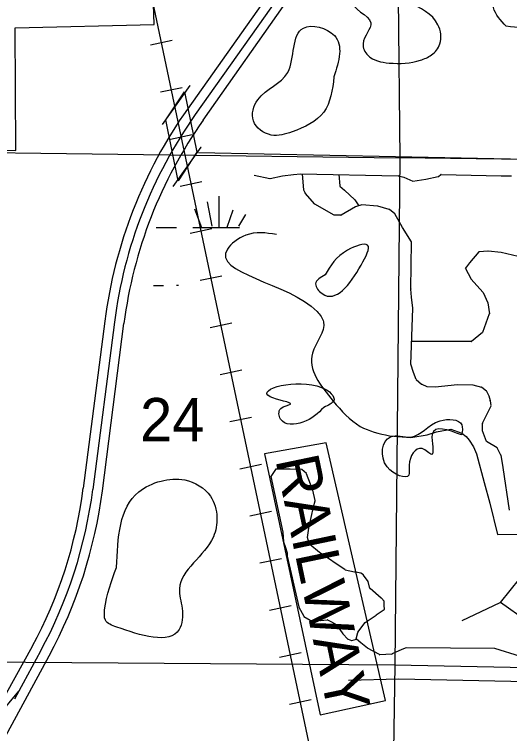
# Model space of a CAD drawing. Extents: x 408847 to 817539, y 923858 to 1151780.
# Drawn here: x 506084 to 511231, y 1024323 to 1031794 of the extents above; entities that cross this region are included whole.
import ezdxf

# ---------------------------------------------------------------- set-up
doc = ezdxf.new("R2010")
doc.units = 0
for name, color, linetype in [('Culture', 7, 'Continuous'), ('Lakes and Ponds', 7, 'Continuous'), ('Level 11', 7, 'Continuous'), ('Level 12', 7, 'Continuous'), ('Level 43', 7, 'Continuous'), ('Local Roads Paved', 7, 'Continuous'), ('Masks for Road Features', 7, 'Continuous'), ('Narrow River Creek and Branch and Slough', 7, 'Continuous'), ('Railroads', 7, 'Continuous'), ('Railroads Text', 7, 'Continuous'), ('Section Lines', 7, 'Continuous'), ('State Park', 7, 'Continuous'), ('State Route Divided Highway Outline and Fill', 7, 'Continuous'), ('State Routes Ramps', 7, 'Continuous'), ('Swamps', 7, 'Continuous'), ('Township  and Range lines', 7, 'Continuous')]:
    doc.layers.add(name, color=color, linetype=linetype)

msp = doc.modelspace()

# ---------------------------------------------------------------- linework, layer by layer
at = {"layer": 'Culture'}
for p, q in [((507623.8, 1030651.9), (507910.3, 1031055.5)), ((507910.3, 1031055.5), (507910, 1031057.1)), ((507735, 1030005.6), (508024.4, 1030413.3)), ((508021.1, 1030413.3), (508023.4, 1030413.7))]:
    msp.add_line(p, q, dxfattribs=at)
at = {"layer": 'Lakes and Ponds'}
msp.add_line((509313.6, 1029089.5), (509314.1, 1029089.9), dxfattribs=at)
for points in [[(511194.9, 1031670.1), (511521.2, 1031693.8), (511679.7, 1032008.1), (511539.8, 1032230.7), (511209.5, 1032189), (511063, 1031864.6), (511194.9, 1031670.1)], [(510175.4, 1031920.4), (510486.3, 1031687), (510506.1, 1031486.6), (510417.8, 1031372.5), (510303.7, 1031318.6), (509979.4, 1031288.9), (509757.3, 1031369.3), (509707.4, 1031489.5), (509787.7, 1031707.8), (509589.9, 1031946.5), (509696.1, 1032072.6), (509870.1, 1031934.1), (510074.4, 1032022), (510175.4, 1031920.4)], [(509405.2, 1031144.4), (509409.2, 1031576), (509087.1, 1031652.5), (508924.4, 1031192), (508613.8, 1030907.8), (508567.4, 1030687.5), (508753.4, 1030541), (508969.6, 1030574.9), (509300.2, 1030778.8), (509405.2, 1031144.4)], [(509314.1, 1029089.9), (509213.9, 1028993.9), (509281.8, 1028893.6), (509686.5, 1029189.7), (509754.8, 1029395.9), (509546.6, 1029346.1), (509313.6, 1029089.5)], [(509300.4, 1027711.6), (509402.6, 1027781.6), (509274.6, 1027920), (508742, 1027822.4), (508952.1, 1027744.1), (508852, 1027700.1), (508849.9, 1027589.9), (509082, 1027557.6), (509300.4, 1027711.6)], [(510731.2, 1027425.4), (510733.4, 1027531.6), (510507.2, 1027572), (510200.8, 1027404), (509992.6, 1027406.3), (509958.2, 1027093.8), (510182.2, 1027009.4), (510186.4, 1027111.5), (510320.7, 1027283.7), (510420.7, 1027223.5), (510427, 1027431.8), (510731.2, 1027425.4)], [(507145.3, 1026047.9), (507021.9, 1025608.7), (507029.7, 1025502.5), (507147.8, 1025430.2), (507796.3, 1025403.4), (507826.6, 1025623.8), (507798.8, 1025828.1), (508151.8, 1026366.6), (508188, 1026569), (508122.3, 1026789.4), (507854.2, 1026958), (507608, 1026946.3), (507375.7, 1026834.3), (507145.3, 1026047.9)]]:
    msp.add_spline(points, degree=3, dxfattribs=at)
at = {"layer": 'Level 11'}
msp.add_lwpolyline([(508682.8, 1027227.9), (509263.3, 1024517.4), (509940.5, 1024667), (509324.9, 1027342.3)], close=True, dxfattribs=at)
at = {"layer": 'Level 12'}
msp.add_line((516823.7, 1030173), (507996.6, 1030355.6), dxfattribs=at)
at = {"layer": 'Local Roads Paved'}
for p, q in [((508575.9, 1030124.6), (508739.9, 1030088.9)), ((508741.6, 1030088.9), (508869.6, 1030117.4)), ((508870, 1030117.5), (508984.4, 1030131.8)), ((508984.5, 1030131.8), (509055.9, 1030138.9)), ((509056.4, 1030138.9), (510073.6, 1030117.4)), ((509091.9, 1029967.9), (509076.4, 1030138.5)), ((509457.2, 1030130.5), (509464.6, 1030011.9)), ((510074.5, 1030117.3), (510131, 1030103.2)), ((510131.7, 1030102.9), (510223.5, 1030060.6)), ((510225.8, 1030060.2), (510360.7, 1030081.6)), ((510360.9, 1030081.6), (510489, 1030110.1)), ((510490.5, 1030110.8), (510517.4, 1030130.9)), ((510519.9, 1030131.7), (511142.1, 1030117.4)), ((511142.2, 1030117.4), (511248.6, 1030117.4)), ((509466, 1030009.1), (509514.9, 1029967.2)), ((509106.1, 1029939), (509092.3, 1029966.5)), ((509206.2, 1029824.3), (509106.7, 1029938.1)), ((509515, 1029967.1), (509622.2, 1029867.1)), ((509622.7, 1029866.5), (509665.2, 1029806.9)), ((509406.5, 1029709.5), (509207.3, 1029823.4)), ((509629.3, 1029794.9), (509480, 1029709.5)), ((509693.3, 1029816.3), (509630, 1029795.2)), ((509858.6, 1029802.3), (509695, 1029816.5)), ((509980.2, 1029766.6), (509859.4, 1029802.1)), ((509478, 1029709), (509408.5, 1029709)), ((510037.5, 1029723.9), (509981.4, 1029765.9)), ((510117, 1029580), (510038.6, 1029722.6)), ((510209.6, 1029430.3), (510117.1, 1029579.8)), ((510203.1, 1028941.8), (510210.2, 1029428.1)), ((510911.7, 1029327.7), (510812.5, 1029214.3)), ((511005.6, 1029336), (510914.4, 1029329)), ((511141.9, 1029321.8), (511006.3, 1029336)), ((511320.7, 1029278.8), (511142.4, 1029321.7)), ((510812.3, 1029214), (510770.9, 1029158.8)), ((510770.6, 1029154.5), (510826.5, 1029049.6)), ((510827, 1029048.8), (510955.3, 1028906.2)), ((510210.2, 1028855.6), (510203.1, 1028941.4)), ((510956, 1028905.2), (511005.7, 1028798.7)), ((510224.5, 1028741.1), (510210.3, 1028855.5)), ((511006, 1028797.6), (511020.1, 1028684.4)), ((510203.1, 1028160.6), (510224.6, 1028740.5)), ((511019.9, 1028682.5), (510949, 1028490.8)), ((510947.7, 1028489.1), (510835, 1028397.5)), ((510832.5, 1028396.6), (510211.8, 1028396.6)), ((510231.7, 1028073.9), (510203.3, 1028159.2)), ((510260.4, 1028002.1), (510231.8, 1028073.7)), ((510260.4, 1028002.1), (510316.5, 1027954.1)), ((510317.4, 1027953.5), (510370, 1027929)), ((510371.5, 1027928.6), (510456.4, 1027925.1)), ((510457, 1027925.1), (510689.4, 1027950.1)), ((510689.9, 1027950.2), (510846.9, 1027946.6)), ((510847.9, 1027946.5), (510939.8, 1027921.7)), ((510941.2, 1027921), (510990, 1027882.6)), ((510991.2, 1027881.2), (511015.7, 1027832.2)), ((511015.9, 1027831.5), (511030.1, 1027782)), ((511030.2, 1027781.2), (511033.8, 1027731.4)), ((510948.1, 1027547.4), (511037.3, 1027729.5)), ((510947.7, 1027468.5), (510947.7, 1027545.7)), ((510990.2, 1027357.9), (510948, 1027467)), ((511100.9, 1027292.6), (510992, 1027355.9)), ((511141, 1027217.3), (511102.4, 1027291)), ((511162.8, 1027087.6), (511141.4, 1027216.1)), ((511230.8, 1026643.6), (511162.8, 1027087.6)), ((508796.5, 1027067.8), (508748.4, 1026995.7)), ((508948.1, 1027069.6), (508799.8, 1027069.6)), ((509068.6, 1027066), (508948.2, 1027069.6)), ((509119.4, 1027023.6), (509071.1, 1027065.1)), ((509184.6, 1026851.1), (509120.6, 1027022)), ((508747.8, 1026992.6), (508872.8, 1026417.2)), ((509209.6, 1026744.3), (509184.8, 1026850.6)), ((509191.9, 1026678.8), (509209.5, 1026742.3)), ((509145.3, 1026456.5), (509191.9, 1026678.6)), ((508872.9, 1026416.7), (508880, 1026317.1)), ((509131.1, 1026360.5), (509145.3, 1026456.3)), ((509152.1, 1026289.1), (509131.2, 1026358.7)), ((508880.3, 1026316), (508901.6, 1026255.6)), ((509256.3, 1026205.5), (509153.5, 1026287.1)), ((508901.6, 1026255.6), (508919.3, 1026202.4)), ((508919.5, 1026201.1), (508919.5, 1026166.4)), ((509521, 1026022.9), (509256.5, 1026205.3)), ((508919.6, 1026165.5), (509041.2, 1025639.3)), ((509618, 1025999.5), (509522.4, 1026022.3)), ((509635.5, 1025999.5), (509618, 1025999.5)), ((509681.9, 1025988.9), (509636.4, 1025999.4)), ((509710.6, 1025971.2), (509683.1, 1025988.4)), ((509760.9, 1025903.3), (509711.7, 1025970.2)), ((509779, 1025832.2), (509761.6, 1025901.9)), ((511134.7, 1025684.7), (511337.1, 1025933.3)), ((509897.4, 1025730.7), (509780.3, 1025830.1)), ((509925.3, 1025699.4), (509897.8, 1025730.4)), ((509926.3, 1025655.4), (509926.3, 1025696.8)), ((510736.3, 1025497.5), (511133.3, 1025683.6)), ((511476.7, 1025442.2), (511135.2, 1025685.3)), ((509041.6, 1025638.4), (509091, 1025543)), ((509843.9, 1025555.4), (509927.9, 1025611.4)), ((509929.7, 1025615.1), (509926.3, 1025655.1)), ((509092.5, 1025541.4), (509158.8, 1025503)), ((509729.7, 1025476.8), (509843.8, 1025555.3)), ((509160.6, 1025502.5), (509263.3, 1025499)), ((509263.8, 1025499), (509334.1, 1025506)), ((509336.3, 1025505.6), (509378.2, 1025484.7)), ((509378.4, 1025484.6), (509434.8, 1025452.8)), ((509436.1, 1025451.5), (509496.3, 1025359.5)), ((509654.4, 1025376.7), (509728.7, 1025475.9)), ((509636.6, 1025306.8), (509653.7, 1025375.3)), ((509496.8, 1025358.8), (509549.7, 1025305.9)), ((509551.1, 1025305), (509588.5, 1025291.4)), ((509591, 1025291.3), (509639.9, 1025305.3)), ((509686.1, 1025264.9), (509638, 1025302.7)), ((509754, 1025211.3), (509686.1, 1025264.9)), ((509878.7, 1025143.5), (509754.5, 1025210.9)), ((510154.9, 1025214.4), (510109.2, 1025196.8)), ((511076.2, 1025207.5), (510156.4, 1025214.7)), ((510007.9, 1025150.1), (509880.8, 1025143)), ((510108.9, 1025196.7), (510009.4, 1025150.5)), ((511343.7, 1025123.4), (511077.3, 1025207.3)), ((509557.1, 1024878.6), (510080.4, 1024892.9)), ((510080.4, 1024892.9), (511627.5, 1024861.8))]:
    msp.add_line(p, q, dxfattribs=at)
for centre, start, end in [((508740.7, 1030092.8), 257.72924, 282.53492), ((508870.5, 1030113.5), 97.12857, 102.53492), ((508984.9, 1030127.8), 95.71345, 97.12857), ((509056.3, 1030134.9), 88.7891, 95.71345), ((510073.5, 1030113.4), 75.95697, 88.7891), ((510130.1, 1030099.3), 65.21388, 75.95697), ((510360, 1030085.5), 278.97707, 282.53492), ((510488.1, 1030114), 282.53492, 306.88374), ((510519.8, 1030127.7), 88.68242, 126.88374), ((511142.2, 1030121.4), 268.68242, 270), ((509468.6, 1030012.2), 183.57454, 229.38446), ((510225.2, 1030064.2), 245.21388, 278.97707), ((509095.9, 1029968.3), 185.19183, 206.55352), ((509109.7, 1029940.7), 206.55352, 221.17163), ((509512.3, 1029964.2), 46.96055, 49.38446), ((509619.4, 1029864.1), 35.52404, 46.96055), ((509209.3, 1029826.9), 221.17163, 240.24269), ((509631.3, 1029791.4), 108.4436, 119.75731), ((509694.6, 1029812.5), 85.02777, 108.4436), ((509858.3, 1029798.3), 73.60265, 85.02777), ((509408.5, 1029713), 240.24269, 270), ((509478, 1029713), 270, 299.75731), ((509979, 1029762.7), 53.11626, 73.60265), ((510035.1, 1029720.7), 28.79862, 53.11626), ((510120.5, 1029581.9), 208.79862, 211.74658), ((510206.2, 1029428.2), 359.1579, 31.74658), ((510914.7, 1029325), 94.40091, 138.82837), ((511005.9, 1029332.1), 83.98799, 94.40091), ((511141.4, 1029317.8), 76.49772, 83.98799), ((510815.5, 1029211.6), 138.82837, 143.14394), ((510774.1, 1029156.4), 143.14394, 208.06051), ((510830, 1029051.5), 208.06051, 221.97287), ((510207.1, 1028941.8), 179.1579, 184.76126), ((510952.4, 1028903.5), 25.00584, 41.97287), ((510214.2, 1028856), 184.76126, 187.12147), ((511002, 1028797.1), 7.12147, 25.00584), ((510220.6, 1028740.6), 357.87997, 7.12147), ((511016.2, 1028683.9), 339.68625, 7.12147), ((510945.2, 1028492.2), 309.10797, 339.68625), ((510832.5, 1028400.6), 270, 309.10797), ((510207.1, 1028160.5), 177.87997, 198.4263), ((510235.5, 1028075.2), 198.4263, 201.79147), ((510319.1, 1027957.1), 229.45396, 244.97206), ((510371.7, 1027932.6), 244.97206, 267.61286), ((510456.6, 1027929.1), 267.61286, 276.14969), ((510689.9, 1027946.2), 88.69739, 96.14969), ((510846.8, 1027942.6), 74.92428, 88.69739), ((510938.7, 1027917.8), 51.82877, 74.92428), ((510987.6, 1027879.4), 26.55352, 51.82877), ((511012.1, 1027830.4), 15.93778, 26.55352), ((511026.2, 1027780.9), 4.08357, 15.93778), ((510951.7, 1027545.7), 153.89748, 180), ((510951.7, 1027468.5), 180, 201.15156), ((510994, 1027359.3), 201.15156, 239.8461), ((511098.9, 1027289.1), 27.63413, 59.8461), ((511137.4, 1027215.4), 9.45765, 27.63413), ((511158.8, 1027087), 8.70712, 9.45765), ((508799.8, 1027065.6), 90, 146.32324), ((508948.1, 1027065.6), 88.31447, 90), ((509068.5, 1027062), 49.38446, 88.31447), ((509116.8, 1027020.6), 20.54657, 49.38446), ((508751.7, 1026993.5), 146.32324, 192.25879), ((509180.9, 1026849.7), 13.12764, 20.54657), ((509205.7, 1026743.4), 344.48332, 13.12764), ((509195.8, 1026677.8), 164.48332, 168.16371), ((508868.9, 1026416.4), 4.08357, 12.25879), ((509149.2, 1026455.7), 168.16371, 171.57721), ((509135.1, 1026359.9), 171.57721, 196.69131), ((508884, 1026317.4), 184.08357, 199.43099), ((509155.9, 1026290.2), 196.69131, 231.56791), ((508897.8, 1026254.3), 18.4263, 19.43099), ((508915.5, 1026201.1), 0, 18.4263), ((509258.8, 1026208.6), 231.56791, 235.41233), ((508923.5, 1026166.4), 180, 193.01675), ((509523.3, 1026026.2), 235.41233, 256.58432), ((509635.5, 1025995.5), 76.99907, 90), ((509681, 1025985), 57.98166, 76.99907), ((509708.5, 1025967.8), 36.37059, 57.98166), ((509757.7, 1025901), 14.02946, 36.37059), ((509782.9, 1025833.2), 194.02946, 229.67168), ((509894.8, 1025727.7), 41.61923, 49.67168), ((509922.3, 1025696.8), 0, 41.61923), ((511131.6, 1025687.2), 295.11268, 320.85868), ((509045.1, 1025640.2), 193.01675, 207.39579), ((509930.3, 1025655.4), 180, 184.81572), ((509925.7, 1025614.7), 303.70337, 4.81572), ((509094.6, 1025544.9), 207.39579, 239.91891), ((509846.1, 1025552), 123.70337, 124.52198), ((509160.8, 1025506.5), 239.91891, 268.02407), ((509263.4, 1025503), 268.02407, 275.71345), ((509334.5, 1025502), 63.42341, 95.71345), ((509376.4, 1025481.1), 60.62992, 63.42341), ((509432.8, 1025449.3), 33.16531, 60.62992), ((509731.9, 1025473.5), 124.52198, 143.14394), ((509657.6, 1025374.3), 143.14394, 165.97054), ((509499.7, 1025361.6), 213.16531, 224.98558), ((509552.5, 1025308.8), 224.98558, 250.00763), ((509589.9, 1025295.2), 250.00763, 285.95301), ((509640.5, 1025305.9), 165.97054, 231.82877), ((509683.7, 1025261.7), 51.69582, 51.82877), ((509756.4, 1025214.4), 231.69582, 241.49228), ((510156.4, 1025210.7), 89.5539, 111.04717), ((509880.6, 1025147), 241.49228, 273.18143), ((510007.7, 1025154.1), 273.18143, 294.91578), ((510110.6, 1025193.1), 111.04717, 114.91578), ((511076.1, 1025203.5), 72.50374, 89.5539)]:
    msp.add_arc(centre, 4, start, end, dxfattribs=at)
msp.add_spline([(506248, 1032489.5), (506065, 1032369.3), (505869.6, 1032209.1), (505676.3, 1032059), (505471, 1031911), (505236, 1031781.2), (505016.4, 1031775.5), (504776.2, 1031718), (504583.4, 1031605.8), (504395.9, 1031445.6), (504291.5, 1031214.4), (504332.8, 1030983.7), (504514.3, 1030793.6), (504868.9, 1030729.9), (505076.1, 1030701.7)], degree=3, dxfattribs=at)
at = {"layer": 'Masks for Road Features'}
for p, q in [((507656.5, 1030697.9), (507851.7, 1030989.9)), ((507851.7, 1030989.9), (507980.3, 1030363.8)), ((507786.7, 1030063.9), (507656.5, 1030697.9)), ((507980.3, 1030363.8), (507786.7, 1030063.9))]:
    msp.add_line(p, q, dxfattribs=at)
at = {"layer": 'Narrow River Creek and Branch and Slough'}
for points in [[(509980.6, 1027416.3), (510205.4, 1027399.5), (510372.5, 1027428.2), (510471.3, 1027458.8), (510618.6, 1027484), (510733.2, 1027443.5)], [(510733.2, 1027443.5), (510777.7, 1027409.3), (510811.2, 1027371.5), (510855.5, 1027303.3), (510885.1, 1027230.9), (510967.3, 1026932), (511026.7, 1026716.1)], [(511026.7, 1026716.1), (511105.1, 1026391.9), (516422.4, 1026435.7)]]:
    msp.add_lwpolyline(points, dxfattribs=at)
for points in [[(508806.2, 1029509.2), (508487.9, 1029499.6), (508297.6, 1029355.6), (509229.6, 1028707.4), (509295.5, 1028601.1), (509181, 1028276.7), (509396.5, 1027777.6)], [(509396.5, 1027777.6), (509678.5, 1027514.8), (509980.6, 1027416.3)]]:
    msp.add_spline(points, degree=3, dxfattribs=at)
at = {"layer": 'Railroads'}
for p, q in [((507498.9, 1031478), (507723.9, 1031525.4)), ((507602, 1030988.8), (507827.1, 1031036.2)), ((507705.2, 1030499.5), (507930.2, 1030547)), ((507808.3, 1030010.3), (508033.4, 1030057.7)), ((507911.5, 1029521), (508136.5, 1029568.5)), ((508014.6, 1029031.8), (508239.7, 1029079.2)), ((508117.8, 1028542.5), (508342.9, 1028590)), ((508221, 1028053.3), (508446, 1028100.7)), ((508324.1, 1027564), (508549.2, 1027611.5)), ((508427.3, 1027074.8), (508652.3, 1027122.3)), ((508530.4, 1026585.6), (508755.5, 1026633)), ((508633.6, 1026096.3), (508858.6, 1026143.8)), ((508736.7, 1025607.1), (508961.8, 1025654.5)), ((508839.9, 1025117.8), (509064.9, 1025165.3)), ((508943, 1024628.6), (509168.1, 1024676))]:
    msp.add_line(p, q, dxfattribs=at)
for points in [[(517607.3, 997361.7), (517604, 997971.5), (517604, 997971.5), (517478.1, 998398), (517478.1, 998398), (513205.8, 1005081.4), (513205.8, 1005081.4), (513042.3, 1005481.8), (513042.3, 1005481.8), (511050.1, 1014993.9), (510079.2, 1019797.2), (501500.3, 1060485.3)], [(511050.1, 1014993.9), (510079.2, 1019797.2), (501500.3, 1060485.3)]]:
    msp.add_lwpolyline(points, dxfattribs=at)
at = {"layer": 'Section Lines'}
msp.add_line((515154.4, 1030242.6), (510089.8, 1030303.4), dxfattribs=at)
for points in [[(504759, 1030372.5), (510089.8, 1030303.4)], [(504762.6, 1025075.2), (510037.2, 1025039.3)], [(510037.2, 1025039.3), (515180, 1024933.2)]]:
    msp.add_lwpolyline(points, dxfattribs=at)
at = {"layer": 'State Park'}
msp.add_lwpolyline([(502102.8, 1031191.1), (502081.5, 1030400), (506098.7, 1030379.2), (506090.8, 1031655), (507536.7, 1031687.4), (507450.9, 1034309.3), (502208.1, 1034351.7), (502168.5, 1032158.5), (500863.8, 1031379.7)], dxfattribs=at)
at = {"layer": 'State Route Divided Highway Outline and Fill'}
for p, q in [((513098.8, 1038173), (507882.5, 1030811.1)), ((508045.8, 1030695.6), (513241.3, 1038084.3)), ((512841.4, 1037651.7), (507964.2, 1030753.3)), ((507023.7, 1028608.4), (506800, 1026872.2)), ((507122.9, 1028595.6), (506899.2, 1026859.4)), ((506998.4, 1026846.7), (507222.1, 1028582.8)), ((506267.9, 1025228.1), (505780.6, 1024348.8)), ((506355.8, 1025180.4), (506085.4, 1024682.8)), ((505969, 1024256.9), (506443.7, 1025132.6))]:
    msp.add_line(p, q, dxfattribs=at)
for centre, radius, start, end in [((511883.6, 1027982.3), 4900, 144.73949, 172.65926), ((511883.6, 1027982.3), 4800, 144.73949, 172.65926), ((511883.6, 1027982.3), 4700, 144.73949, 172.65926), ((502138.6, 1027472.7), 4700, 331.47283, 352.65927), ((502138.6, 1027472.7), 4800, 331.47283, 352.65927), ((502138.6, 1027472.7), 4900, 331.47283, 352.65927)]:
    msp.add_arc(centre, radius, start, end, dxfattribs=at)
at = {"layer": 'State Routes Ramps'}
msp.add_line((506127.3, 1024764.4), (505813.8, 1024389.2), dxfattribs=at)
at = {"layer": 'Swamps'}
for p, q in [((508087.9, 1029846.7), (508136.2, 1029593)), ((508208.7, 1029907.1), (508208.7, 1029580.9)), ((507955, 1029774.2), (508027.5, 1029580.9)), ((508353.7, 1029762.1), (508293.3, 1029580.9))]:
    msp.add_line(p, q, dxfattribs=at)
for points in [[(508486.6, 1029713.8), (508414.1, 1029593)], [(507557.4, 1029580.9), (507768.2, 1029580.9)], [(507937.4, 1029580.9), (508422.6, 1029580.9)], [(507528.6, 1028978.3), (507634.2, 1028978.3)], [(507769.1, 1028980.9), (507790.9, 1028980.9)]]:
    msp.add_lwpolyline(points, dxfattribs=at)
at = {"layer": 'Township  and Range lines'}
for p, q in [((510036.7, 1035557.9), (510089.8, 1030292.2)), ((510089.8, 1030303.4), (510037.2, 1025039.3)), ((510037.2, 1025039.3), (509963.3, 1019659.2))]:
    msp.add_line(p, q, dxfattribs=at)

# ---------------------------------------------------------------- texts
at = {"layer": 'Level 43'}
msp.add_text('24', height=450, rotation=359.90627, dxfattribs=at).set_placement((507389.1, 1027359.9))
at = {"layer": 'Railroads Text'}
msp.add_text('RAILWAY', height=450, rotation=281.78456, dxfattribs=at).set_placement((508794.7, 1027168.7))

doc.saveas('drawing.dxf')
